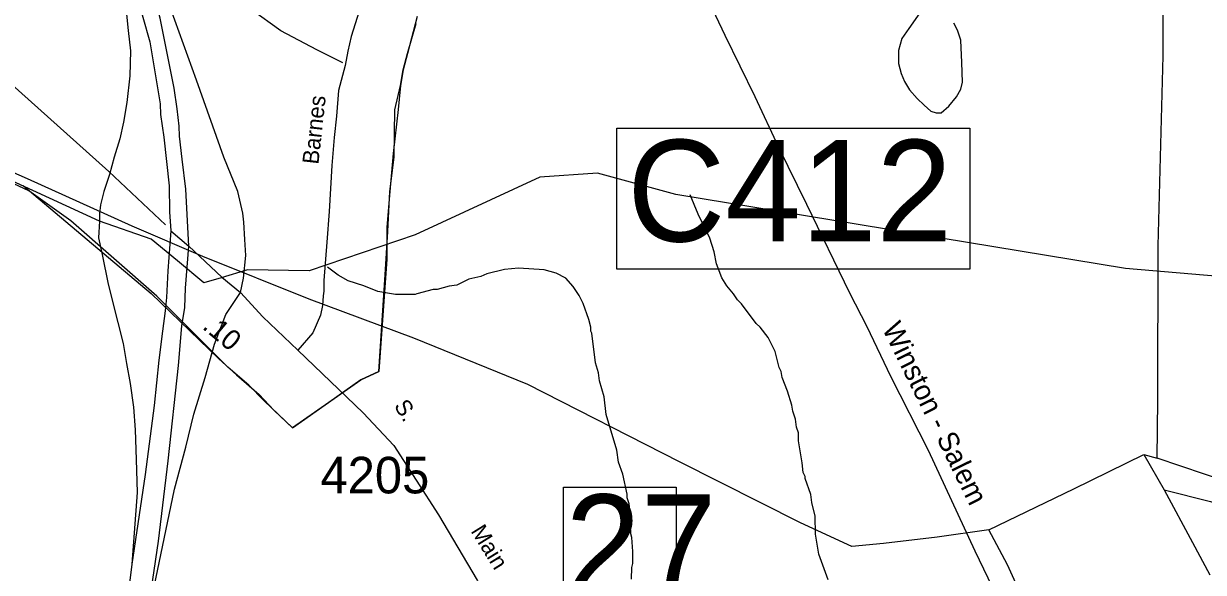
# Model space of a CAD drawing. Extents: x 1551653 to 1702041, y 811336 to 920032.
# Drawn here: x 1634040 to 1638801, y 825373 to 827587 of the extents above; entities that cross this region are included whole.
import ezdxf

# ---------------------------------------------------------------- set-up
doc = ezdxf.new("R2010")
doc.units = 0
for name, color, linetype in [('Old_Level_11', 7, 'Continuous'), ('Old_Level_14', 7, 'Continuous'), ('Old_Level_17', 7, 'Continuous'), ('Old_Level_28', 7, 'Continuous'), ('Old_Level_31', 7, 'Continuous'), ('Old_Level_32', 7, 'Continuous'), ('Old_Level_35', 7, 'Continuous'), ('Old_Level_44', 7, 'Continuous'), ('Old_Level_47', 7, 'Continuous'), ('Old_Level_48', 7, 'Continuous'), ('Old_Level_49', 7, 'Continuous'), ('Old_Level_50', 7, 'Continuous'), ('Old_Level_56', 7, 'Continuous'), ('Old_Level_59', 7, 'Continuous'), ('Old_Level_62', 7, 'Continuous'), ('Old_Level_8', 7, 'Continuous')]:
    doc.layers.add(name, color=color, linetype=linetype)

msp = doc.modelspace()

# ---------------------------------------------------------------- linework, layer by layer
at = {"layer": 'Old_Level_28'}
for points in [[(1634706.713, 826688.852), (1634694.274, 826919.189), (1634679.155, 827039.961), (1634668.53, 827132.105), (1634667.321, 827172.353), (1634659.028, 827242.906), (1634646.588, 827325.911), (1634590.74, 827608.448), (1634514.028, 827886.513), (1634426.59, 828167.654), (1634371.026, 828362.934)], [(1634310.845, 828297.386), (1634400.052, 828006.014), (1634464.324, 827813.028), (1634549.274, 827512.993), (1634590.608, 827263.658), (1634591.389, 827220.176), (1634605.557, 827128.032), (1634626.315, 826932.859), (1634628.565, 826826.957), (1634634.148, 826751.105)], [(1634634.148, 826751.105), (1634621.277, 826588.893), (1634615.576, 826482.04), (1634611.342, 826427.387), (1634600.542, 826345.471), (1634585.117, 826229.191), (1634566.177, 826045.478), (1634529.724, 825768.068), (1634475.747, 825406.171)], [(1634533.339, 825153.688), (1634583.293, 825499.236), (1634622.479, 825822.614), (1634664.295, 826207.256), (1634678.463, 826366.735), (1634690.127, 826441.913), (1634692.2, 826518.692), (1634706.713, 826688.852)], [(1634475.747, 825406.171), (1634406.125, 824845.48), (1634304.471, 824067.329), (1634283.007, 823902.866), (1634256.642, 823598.585)]]:
    msp.add_lwpolyline(points, dxfattribs=at)
at = {"layer": 'Old_Level_31'}
for p, q in [((1634345.436, 826790.247), (1634345.436, 826790.247)), ((1634612.278, 826774.326), (1634612.278, 826774.326)), ((1634687.685, 826705.489), (1634687.685, 826705.489)), ((1634837.396, 826560.608), (1634837.396, 826560.608))]:
    msp.add_line(p, q, dxfattribs=at)
for points in [[(1636433.805, 827165.014), (1637858.556, 827165.014), (1637858.556, 826596.284), (1636433.805, 826596.284), (1636433.805, 827165.014)], [(1636217.604, 825715.883), (1636673.055, 825715.883), (1636673.055, 825332.655), (1636217.604, 825332.655), (1636217.604, 825715.883)]]:
    msp.add_lwpolyline(points, dxfattribs=at)
at = {"layer": 'Old_Level_32'}
msp.add_line((1634634.148, 826751.105), (1634706.713, 826688.852), dxfattribs=at)
for points in [[(1635393.105, 827637.5), (1635360.983, 827535.091), (1635347.493, 827475.64), (1635337.127, 827417.538), (1635310.398, 827317.45), (1635302.685, 827213.549), (1635293.334, 827127.693), (1635283.423, 827014.035), (1635272.442, 826828.157), (1635263.063, 826704.713), (1635250.564, 826549.628), (1635250.564, 826507.105), (1635248.931, 826488.453), (1635245.156, 826449.664), (1635238.072, 826410.68), (1635206.195, 826339.8), (1635145.985, 826268.92)], [(1634706.713, 826688.852), (1634839.405, 826564.345), (1634914.952, 826501.495)], [(1634914.952, 826501.495), (1635004.311, 826403.592), (1635145.985, 826268.92)], [(1635145.985, 826268.92), (1635409.806, 826016.501), (1635533.354, 825884.221), (1635714.366, 825605.281), (1635869.518, 825340.719), (1635984.447, 825142.299), (1636130.092, 824899.895), (1636308.231, 824580.696), (1636357.075, 824439.789), (1636388.68, 824206.86), (1636371.355, 823826.023), (1636351.242, 823512.576), (1636340.026, 823334.792)]]:
    msp.add_lwpolyline(points, dxfattribs=at)
at = {"layer": 'Old_Level_35'}
for points in [[(1635328.24, 827429.008), (1635222.737, 827481.324), (1635077.381, 827557.361), (1634958.453, 827643.316), (1634879.168, 827739.188), (1634710.686, 828010.277), (1634621.49, 828238.387), (1634515.776, 828545.842), (1634416.669, 828800.4), (1634350.635, 829030.78), (1634324.207, 829242.361), (1634314.297, 829414.271), (1634320.903, 829490.308), (1634347.332, 829533.286), (1634423.314, 829563.039), (1634571.773, 829641.668), (1634931.861, 829763.988)], [(1637656.167, 827629.719), (1637611.358, 827567.639), (1637583.784, 827526.253), (1637569.997, 827477.968), (1637569.997, 827426.235), (1637580.338, 827384.849), (1637594.124, 827353.809), (1637614.805, 827319.32), (1637645.826, 827284.832), (1637673.4, 827257.241), (1637700.975, 827233.099), (1637721.655, 827226.201), (1637742.336, 827226.201), (1637773.357, 827253.792), (1637804.378, 827291.729), (1637821.612, 827322.769), (1637828.506, 827350.36), (1637825.058, 827429.684), (1637821.612, 827519.355), (1637807.825, 827560.741), (1637794.038, 827588.332)], [(1634612.278, 826774.327), (1634383.05, 826989.838), (1633980.408, 827352.24), (1633906.55, 827426.152)]]:
    msp.add_lwpolyline(points, dxfattribs=at)
at = {"layer": 'Old_Level_44'}
msp.add_lwpolyline([(1638019.989, 825168.081), (1637879.802, 825458.084), (1637690.957, 825864.536), (1637538.927, 826162.584), (1637443.563, 826363.827), (1637373.465, 826498.722), (1637200.05, 826857.034), (1637087.048, 827086.453), (1636991.763, 827291.699), (1636871.126, 827539.28), (1636744.696, 827806.99), (1636618.023, 828072.705), (1636556.134, 828227.445), (1636525.438, 828331.923), (1636499.316, 828474.331), (1636486.705, 828582.444), (1636460.996, 828764.865)], dxfattribs=at)
at = {"layer": 'Old_Level_47'}
for points in [[(1634914.952, 826501.495), (1634927.338, 826559.336), (1634936.85, 826651.499), (1634932.07, 826716.054), (1634928.579, 826785.921), (1634924.409, 826821.659), (1634903.676, 826908.813), (1634847.698, 827047.846), (1634737.813, 827359.113), (1634561.769, 827844.155), (1634491.277, 828064.117), (1634371.026, 828362.934)], [(1634310.845, 828297.386), (1634419.707, 827790.468), (1634439.453, 827702.969), (1634453.557, 827638.052), (1634462.019, 827559.02), (1634470.482, 827477.168), (1634467.662, 827375.557), (1634456.378, 827268.301), (1634442.274, 827189.27), (1634428.17, 827121.529), (1634405.604, 827048.144), (1634385.858, 826977.581)], [(1634385.858, 826977.581), (1634363.476, 826908.954), (1634349.404, 826856.152), (1634345.886, 826820.95), (1634345.436, 826790.247), (1634342.368, 826722.386), (1634356.44, 826655.503), (1634381.067, 826535.818), (1634419.765, 826380.931), (1634440.873, 826296.447), (1634454.944, 826215.484), (1634469.017, 826134.52), (1634483.089, 826039.476), (1634490.125, 825947.952), (1634493.643, 825828.267), (1634497.161, 825694.502), (1634475.747, 825406.171)], [(1634533.339, 825153.688), (1634648.436, 825708.582), (1634694.17, 825877.549), (1634725.832, 826011.315), (1634771.566, 826159.161), (1634810.264, 826292.927), (1634855.999, 826412.612), (1634914.952, 826501.495)]]:
    msp.add_lwpolyline(points, dxfattribs=at)
at = {"layer": 'Old_Level_48'}
msp.add_lwpolyline([(1634037.112, 826933.817), (1634554.503, 826498.423), (1634827.468, 826234.349), (1634898.029, 826169.831), (1634989.47, 826089.882), (1635050.933, 826026.195), (1635124.478, 825956.508), (1635292.257, 826074.649), (1635400.83, 826149.362), (1635472.788, 826183.636), (1635498.086, 826572.854), (1635509.805, 826748.618), (1635516.823, 826909.593), (1635534.794, 827047.9), (1635537.464, 827239.455), (1635560.686, 827336.597), (1635571.014, 827400.623), (1635588.429, 827466.777), (1635624.173, 827587.636)], dxfattribs=at)
at = {"layer": 'Old_Level_49'}
msp.add_lwpolyline([(1635628.01, 827615.588), (1635588.429, 827466.777), (1635571.014, 827400.623), (1635560.686, 827336.597), (1635551.26, 827239.675), (1635531.263, 827062.904), (1635516.823, 826909.593), (1635505.72, 826765.128), (1635505.72, 826635.48), (1635472.788, 826183.636), (1635400.83, 826149.362), (1635270.783, 826058.521), (1635124.478, 825956.508), (1635009.75, 826064.761), (1634948.287, 826128.448), (1634864.158, 826200.591), (1634576.711, 826487.31), (1634230.041, 826790.352), (1634060.913, 826911.813), (1633570.172, 827141.046)], dxfattribs=at)
at = {"layer": 'Old_Level_50'}
for p, q in [((1634341.389, 826793.854), (1634341.389, 826793.854)), ((1634649.26, 826682.255), (1634649.26, 826682.255)), ((1634833.755, 826562.259), (1634833.755, 826562.259))]:
    msp.add_line(p, q, dxfattribs=at)
at = {"layer": 'Old_Level_56'}
for q in [(1638641.828, 825705.344), (1638613.416, 825833.588)]:
    msp.add_line((1638559.686, 825848.29), q, dxfattribs=at)
for points in [[(1638613.416, 825833.588), (1638616.369, 826067.656), (1638618.396, 826689.548), (1638637.999, 827457.361), (1638638.072, 828081.497), (1638649.41, 828659.377), (1638654.512, 829383.263), (1638661.037, 830049.285), (1638665.03, 830669.34), (1638673.879, 831213.249), (1638676.661, 831429.109)], [(1637934.185, 825544.426), (1637725.879, 825515.039), (1637509.852, 825489.813), (1637381.732, 825477.405), (1637175.145, 825572.05), (1636686.484, 825818.306), (1636074.898, 826130.29), (1635613.668, 826318.154), (1635192.042, 826475.601), (1634762.499, 826647.215), (1634478.218, 826768.852), (1634055.082, 826960.345), (1633621.7, 827149.846)], [(1641023.993, 826282.475), (1640633.534, 826111.724), (1640376.306, 825998.887), (1640251.658, 825950.589), (1639899.263, 825891.114), (1639536.626, 825819.838), (1639141.932, 825746.814), (1638975.558, 825712.972), (1638804.407, 825769.077), (1638613.416, 825833.588)], [(1638641.828, 825705.344), (1638828.983, 825658.92), (1638980.368, 825614.822), (1639334.845, 825678.261), (1639771.547, 825760.636), (1640124.263, 825826.111), (1640280.598, 825858.155), (1640654.226, 826007.446), (1641022.133, 826171.825)], [(1637934.185, 825544.426), (1638278.128, 825709.93), (1638559.686, 825848.29)], [(1638641.828, 825705.344), (1638756.989, 825493.694), (1638827.169, 825362.799)], [(1638070.694, 825270.505), (1638010.363, 825403.402), (1637934.185, 825544.426)]]:
    msp.add_lwpolyline(points, dxfattribs=at)
at = {"layer": 'Old_Level_59'}
msp.add_lwpolyline([(1639509.927, 826511.737), (1638485.897, 826598.167), (1636671.903, 826897.543), (1636355.918, 826982.742), (1636122.877, 826967.825), (1635619.884, 826735.142), (1635191.666, 826589.674), (1634943.524, 826592.858), (1634837.397, 826560.608), (1634766.961, 826540.327), (1634660.386, 826629.471), (1634553.812, 826717.022), (1634345.436, 826790.247), (1633940.396, 826974.863), (1633579.854, 827134.162), (1632619.869, 827537.87), (1632321.826, 827691.659), (1632032.805, 827933.825), (1631311.239, 828442.267)], dxfattribs=at)
at = {"layer": 'Old_Level_62'}
for points in [[(1637286.445, 825342.633), (1637249.228, 825446.851), (1637235.797, 825526.872), (1637234.259, 825598.846), (1637220.623, 825654.927), (1637216.932, 825686.915), (1637193.351, 825751.046), (1637193.453, 825759.043), (1637185.559, 825775.088), (1637181.868, 825815.125), (1637166.489, 825903.143), (1637166.694, 825935.131), (1637158.902, 825959.174), (1637155.109, 825991.213), (1637143.318, 826023.252), (1637139.525, 826047.294), (1637121.89, 826103.376), (1637100.36, 826159.51), (1637096.464, 826183.501), (1637088.672, 826199.546), (1637073.088, 826263.624), (1637043.56, 826319.86), (1637011.88, 826362.049), (1636995.988, 826376.198), (1636936.626, 826456.578), (1636920.734, 826472.727), (1636904.945, 826496.82), (1636877.161, 826529.013), (1636857.373, 826561.155), (1636835.843, 826617.288), (1636826.205, 826665.321), (1636808.571, 826721.455), (1636761.306, 826817.727), (1636729.831, 826895.954)], [(1636493.201, 825344.991), (1636493.611, 825392.973), (1636497.712, 825408.916), (1636498.019, 825456.847), (1636494.431, 825512.878), (1636490.535, 825528.872), (1636488.792, 825560.86), (1636490.945, 825584.851), (1636483.358, 825648.827), (1636475.566, 825672.869), (1636475.669, 825688.863), (1636458.239, 825768.936), (1636440.605, 825817.073), (1636432.915, 825865.106), (1636389.957, 826009.309), (1636382.472, 826081.333), (1636362.993, 826145.464), (1636359.199, 826177.452), (1636347.511, 826217.488), (1636332.337, 826337.546), (1636328.441, 826345.594), (1636328.544, 826361.537), (1636320.752, 826393.577), (1636297.273, 826457.758), (1636281.484, 826489.849), (1636257.801, 826525.989), (1636228.068, 826560.232), (1636188.186, 826580.532), (1636140.306, 826592.887), (1636036.55, 826599.756), (1635980.57, 826594.168), (1635908.495, 826576.791), (1635884.401, 826566.999), (1635836.419, 826555.363), (1635788.232, 826531.782), (1635756.243, 826528.039), (1635708.261, 826514.455), (1635692.267, 826514.557), (1635626.24, 826497.076), (1635620.191, 826493.18), (1635540.221, 826493.795), (1635468.453, 826506.355), (1635412.679, 826528.808), (1635348.805, 826549.314), (1635309.025, 826571.613), (1635265.349, 826603.908)]]:
    msp.add_lwpolyline(points, dxfattribs=at)

# ---------------------------------------------------------------- texts
at = {"layer": 'Old_Level_11'}
for s, rotation, p in [('Barnes', 83.784556, (1635229.136, 827016.772)), ('S.', 302.257878, (1635532.218, 826044.407)), ('Main', 301.731689, (1635842.038, 825539.382))]:
    msp.add_text(s, height=65.6167, rotation=rotation, dxfattribs=at).set_placement(p)
at = {"layer": 'Old_Level_14'}
msp.add_text('Winston - Salem', height=82.02083, rotation=296.332042, dxfattribs=at).set_placement((1637502.543, 826357.56))
at = {"layer": 'Old_Level_17'}
msp.add_text('.10', height=82.0208, rotation=320.0252, dxfattribs=at).set_placement((1634756.963, 826358.748))
at = {"layer": 'Old_Level_31'}
for s, p in [('C412', (1636475.277, 826707.662)), ('27', (1636225.356, 825276.86))]:
    msp.add_text(s, height=410.1042, dxfattribs=at).set_placement(p)
at = {"layer": 'Old_Level_8'}
msp.add_text('4205', height=147.6375, dxfattribs=at).set_placement((1635237.497, 825691.345))

doc.saveas('drawing.dxf')
